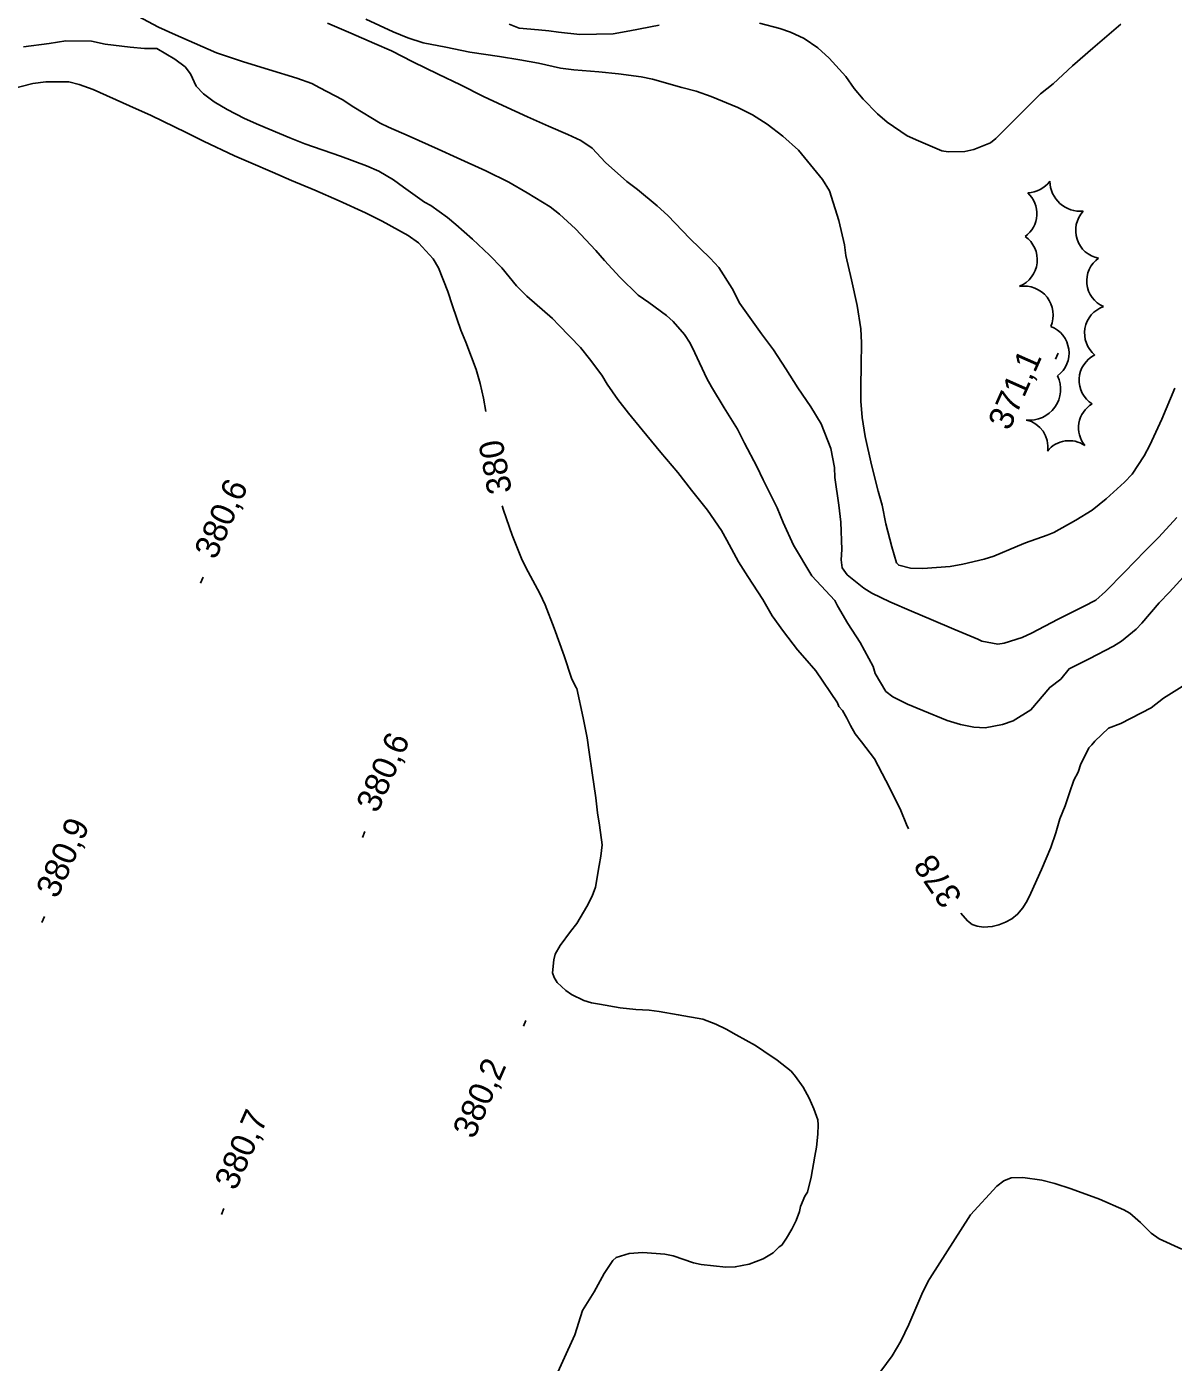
# Model space of a CAD drawing. Extents: x 287698 to 290158, y 5234163 to 5237182.
# Drawn here: x 288633.1 to 288774.6, y 5234742.3 to 5234907 of the extents above; entities that cross this region are included whole.
import ezdxf

# ---------------------------------------------------------------- set-up
doc = ezdxf.new("R2010")
doc.units = 0
for name, color, linetype in [('Niveau 1', 7, 'Continuous'), ('Niveau 2', 7, 'Continuous'), ('Niveau 3', 7, 'Continuous'), ('Niveau 44', 7, 'Continuous')]:
    doc.layers.add(name, color=color, linetype=linetype)

msp = doc.modelspace()

# ---------------------------------------------------------------- linework, layer by layer
at = {"layer": 'Niveau 1'}
for points in [[(288692.65, 5234907.31), (288693.85, 5234906.82), (288696.23, 5234906.62), (288697.52, 5234906.47), (288698.71, 5234906.32), (288701.35, 5234906.04), (288705.45, 5234906.13), (288707.52, 5234906.5), (288711.16, 5234907.19)], [(288723.51, 5234907.43), (288726.04, 5234906.79), (288727.33, 5234906.34), (288729.04, 5234905.53), (288730.71, 5234904.39), (288732.14, 5234903.1), (288734.19, 5234900.85), (288735.19, 5234899.39), (288736.3, 5234898.05), (288738.08, 5234896.27), (288739.28, 5234895.23), (288741.75, 5234893.55), (288743.13, 5234892.91), (288746.02, 5234891.7), (288746.79, 5234891.58), (288748.87, 5234891.61), (288749.97, 5234891.84), (288752.05, 5234892.69), (288752.68, 5234893.2), (288755.36, 5234895.87), (288758.21, 5234898.71), (288759.75, 5234899.97), (288762.16, 5234902.17), (288764.67, 5234904.36), (288768.1, 5234907.31)], [(288630.97, 5234899.24), (288633.85, 5234900.01), (288635.45, 5234900.22), (288638.27, 5234900.2), (288639.55, 5234899.89), (288641.28, 5234899.25), (288645.77, 5234897.26), (288648.44, 5234896.06), (288652.76, 5234893.97), (288654.89, 5234892.88), (288658.74, 5234891.08), (288660.75, 5234890.22), (288663.43, 5234889.04), (288665.78, 5234888.04), (288668.65, 5234886.84), (288671.65, 5234885.54), (288674.89, 5234884.05), (288676.97, 5234883.01), (288680.17, 5234881.26), (288681.44, 5234880.33), (288683.26, 5234878.39), (288683.91, 5234877.25), (288685.06, 5234874.36), (288685.63, 5234872.59), (288686.65, 5234869.57), (288687.27, 5234868.11)], [(288687.27, 5234868.11), (288688.54, 5234864.73), (288689.06, 5234862.99), (288689.45, 5234861.18), (288689.74, 5234859.55)], [(288691.78, 5234847.9), (288691.94, 5234847.37), (288692.99, 5234844.27), (288694.15, 5234841.41), (288694.7, 5234840.29), (288696.43, 5234837.1), (288697.09, 5234835.68), (288698.19, 5234832.84), (288699.4, 5234829.39), (288700.33, 5234826.65), (288700.87, 5234825.53), (288700.98, 5234825.39)], [(288700.98, 5234825.39), (288701.76, 5234821.78), (288702.27, 5234819.29), (288702.5, 5234817.51), (288702.87, 5234814.98), (288703.34, 5234811.9), (288703.55, 5234810.05), (288703.78, 5234808.51), (288704.09, 5234806.1), (288703.94, 5234804.7), (288703.74, 5234803.56), (288703.27, 5234800.88), (288702.89, 5234799.77), (288702.2, 5234798.51), (288700.97, 5234796.39), (288700.21, 5234795.41), (288698.93, 5234793.68), (288698.3, 5234792.62), (288698.13, 5234791.92), (288697.99, 5234790.32), (288698.2, 5234789.73), (288698.54, 5234789.14), (288699.62, 5234788.12), (288700.32, 5234787.63), (288701.86, 5234786.89), (288702.79, 5234786.63), (288703.79, 5234786.45), (288706.31, 5234786.01), (288708.26, 5234785.78), (288709.91, 5234785.7), (288711.13, 5234785.54), (288713.49, 5234785.15), (288716.55, 5234784.61), (288718.14, 5234783.98), (288719.41, 5234783.37), (288720.65, 5234782.67), (288723.02, 5234781.34), (288724.07, 5234780.66), (288725.72, 5234779.54), (288727.45, 5234778.18), (288727.97, 5234777.54), (288728.9, 5234776.22), (288729.67, 5234774.86), (288730.23, 5234773.54), (288730.71, 5234772.2), (288730.78, 5234771.58), (288730.74, 5234770.43), (288730.56, 5234768.82), (288730.36, 5234767.69), (288729.91, 5234765.13), (288729.45, 5234763.26), (288729.1, 5234762.76), (288728.58, 5234761.51), (288728.46, 5234760.86), (288728.03, 5234759.78), (288727.51, 5234758.71), (288726.87, 5234757.57), (288726.27, 5234756.74), (288725.96, 5234756.53)], [(288725.96, 5234756.53), (288725.2, 5234755.78), (288723.97, 5234755.04), (288722.24, 5234754.39), (288720.54, 5234754.04), (288719.36, 5234754), (288716.34, 5234754.32), (288715.37, 5234754.56), (288712.85, 5234755.39), (288711.85, 5234755.61), (288709.11, 5234755.81), (288707.42, 5234755.68), (288705.83, 5234755.19), (288705.41, 5234754.83), (288704.36, 5234753.23), (288703.11, 5234750.96), (288701.69, 5234748.67)], [(288701.69, 5234748.67), (288700.74, 5234745.66), (288697.98, 5234739.61)]]:
    msp.add_lwpolyline(points, dxfattribs=at)
at = {"layer": 'Niveau 2'}
for points in [[(288646.79, 5234908.28), (288649.35, 5234906.96), (288651.44, 5234906.01), (288653.78, 5234904.98), (288656.53, 5234903.79), (288659.85, 5234902.65), (288662.93, 5234901.73), (288666.42, 5234900.66), (288668.29, 5234900), (288669.27, 5234899.44), (288672.01, 5234898.04), (288673.48, 5234897.08), (288676.72, 5234895.12), (288677.75, 5234894.6), (288680.3, 5234893.48), (288683.85, 5234891.91), (288686.23, 5234890.83), (288689.74, 5234889.23), (288692.59, 5234887.81), (288694.85, 5234886.52), (288697.69, 5234884.78), (288698.84, 5234883.89), (288700.82, 5234882.05), (288703.33, 5234879.41), (288704.39, 5234878.18), (288706.28, 5234876.12), (288708.57, 5234873.89), (288709.85, 5234872.98), (288712.04, 5234871.39), (288712.87, 5234870.65), (288714.27, 5234869.02), (288714.98, 5234867.96), (288715.53, 5234866.77), (288717.04, 5234863.62), (288717.62, 5234862.59), (288719.17, 5234859.98), (288720.81, 5234857.36), (288721.67, 5234855.62), (288723.2, 5234852.74), (288723.96, 5234851.12), (288725.7, 5234847.66), (288726.44, 5234845.85), (288727.72, 5234843.06), (288729.98, 5234839.27), (288730.56, 5234838.67), (288732.84, 5234836.22), (288733.16, 5234835.58), (288734.44, 5234833.38), (288735.94, 5234831.06), (288737.54, 5234828.09), (288737.79, 5234827.22), (288739.13, 5234825)], [(288755.92, 5234831.67), (288753.72, 5234830.97), (288752.93, 5234830.86), (288750.95, 5234831.22), (288750.45, 5234831.45), (288747.5, 5234832.71), (288744.69, 5234833.89), (288742.28, 5234834.92), (288739.61, 5234836.06), (288737.39, 5234837.14), (288736.38, 5234837.77), (288734.34, 5234839.4), (288733.74, 5234840.25), (288733.59, 5234841.26), (288733.67, 5234842.52), (288733.58, 5234845.88), (288733.3, 5234848.01), (288732.82, 5234851.42), (288732.79, 5234852.63), (288732.32, 5234854.98), (288731.13, 5234858.04), (288729.85, 5234860.12), (288728.27, 5234862.47), (288726.76, 5234864.8), (288725.24, 5234867.14), (288723.78, 5234869.11), (288721.08, 5234872.87), (288720.16, 5234874.71), (288718.52, 5234877.32), (288717.45, 5234878.46), (288714.91, 5234880.89), (288712.2, 5234883.72), (288710.89, 5234884.89), (288708.46, 5234886.91), (288707.14, 5234887.89), (288704.53, 5234890.24), (288702.86, 5234892.01), (288701.47, 5234892.97), (288699.87, 5234893.7), (288697.5, 5234894.75), (288694.9, 5234895.9), (288691.84, 5234897.28), (288689.47, 5234898.38), (288686.62, 5234899.83), (288683.87, 5234901.16), (288680.74, 5234902.67), (288678.1, 5234904.03), (288676.03, 5234904.94), (288673.07, 5234906.21), (288670.22, 5234907.44)], [(288774.78, 5234862.41), (288773.16, 5234858.6), (288771.71, 5234855.38), (288771.01, 5234854.09), (288769.52, 5234851.83), (288768.55, 5234850.84), (288766.31, 5234848.76), (288764.56, 5234847.36), (288762.58, 5234846.16), (288759.84, 5234844.63), (288759.01, 5234844.31), (288756.33, 5234843.35), (288755.38, 5234842.93), (288752.43, 5234841.69), (288751.23, 5234841.34), (288748.6, 5234840.71), (288747.07, 5234840.44), (288743.68, 5234840.17), (288742.16, 5234840.21), (288740.7, 5234840.57), (288740.45, 5234840.88), (288739.85, 5234842.87), (288739.13, 5234845.69), (288738.66, 5234848.01), (288738.16, 5234849.71), (288737.34, 5234852.98), (288736.58, 5234856.46), (288736.2, 5234858.82), (288736.01, 5234860.82), (288736.04, 5234862.63), (288736.05, 5234865.23), (288736.12, 5234868.02), (288736.02, 5234869.73), (288735.58, 5234872.63), (288734.88, 5234875.76), (288734.18, 5234878.8), (288734, 5234880.11), (288733.31, 5234883.08), (288732.17, 5234886.75), (288731.3, 5234888.15), (288728.32, 5234891.78), (288726.4, 5234893.5), (288724.45, 5234894.97), (288722.64, 5234896.13), (288720.85, 5234897.02), (288717.55, 5234898.4), (288715.71, 5234899.03), (288713.95, 5234899.5), (288710.32, 5234900.53), (288708.9, 5234900.81), (288706.12, 5234901.19), (288703.68, 5234901.42), (288700.61, 5234901.67), (288698.98, 5234901.89), (288696.24, 5234902.5), (288693.94, 5234902.91), (288691.42, 5234903.33), (288687.79, 5234903.86), (288684.8, 5234904.47), (288682.03, 5234905.02), (288680.14, 5234905.64), (288678.32, 5234906.37), (288674.93, 5234907.93)], [(288632.71, 5234904.53), (288635.85, 5234904.91), (288637.93, 5234905.25), (288641.07, 5234905.22), (288642.78, 5234904.83), (288645.85, 5234904.46), (288647.63, 5234904.32), (288649.15, 5234904.31), (288651.37, 5234902.99), (288652.63, 5234902.07), (288653.3, 5234901.17), (288654.02, 5234899.68), (288654.91, 5234898.7), (288656.22, 5234897.75), (288657.81, 5234896.8), (288659.95, 5234895.69), (288661.75, 5234894.9), (288665.56, 5234893.28), (288667.41, 5234892.57), (288671.82, 5234891.03), (288675.04, 5234889.86), (288676.53, 5234889.2), (288678.37, 5234888.11), (288679.58, 5234887.2), (288682.19, 5234885.36), (288682.97, 5234884.93), (288685.03, 5234883.48), (288686.04, 5234882.62), (288688.12, 5234880.8), (288690.22, 5234878.84), (288691.71, 5234877.24), (288693.53, 5234875.06), (288694.81, 5234873.77), (288697.96, 5234871), (288698.76, 5234870.18), (288701.42, 5234867.44), (288702.56, 5234866.05), (288704.06, 5234864.04), (288704.73, 5234862.9), (288706.03, 5234861.03), (288707.37, 5234859.35), (288709.03, 5234857.27), (288711.34, 5234854.48), (288713.43, 5234852.03), (288715.15, 5234849.85), (288717.12, 5234847.36), (288718.85, 5234844.87), (288719.51, 5234843.67), (288720.95, 5234841.02), (288722.07, 5234839.21), (288723.92, 5234836.36), (288725.1, 5234834.33), (288726.48, 5234832.4), (288728.22, 5234830.15), (288729.12, 5234829.14), (288730.48, 5234827.57)], [(288764.92, 5234818.89), (288766.59, 5234820.47), (288768.12, 5234821.08), (288771.85, 5234823.01), (288773.37, 5234824.17), (288776.98, 5234826.44), (288778.57, 5234827.28), (288782.3, 5234828.62), (288785.89, 5234830.2), (288786.93, 5234831.29), (288789.48, 5234834.15), (288790.66, 5234835.63), (288791.7, 5234837.21), (288793.7, 5234840.58), (288794.67, 5234842.57), (288796.39, 5234845.64), (288797.23, 5234846.81), (288799.08, 5234849.73), (288801.01, 5234852.9)], [(288775.02, 5234846.45), (288772.82, 5234844.06), (288771.12, 5234842.36), (288768.57, 5234839.72), (288766.24, 5234837.35), (288765.02, 5234836.29), (288763.52, 5234835.51), (288760.37, 5234833.92), (288757.09, 5234832.19), (288755.92, 5234831.67)], [(288754.84, 5234821.38), (288757.02, 5234822.74), (288759.35, 5234825.51), (288760.69, 5234826.54), (288761.72, 5234827.79), (288764.2, 5234829.02), (288767.19, 5234830.6), (288768.19, 5234831.22), (288770, 5234832.68), (288770.69, 5234833.42), (288772.84, 5234835.95), (288774.12, 5234837.27), (288776.28, 5234839.62)], [(288730.48, 5234827.57), (288733.13, 5234823.63), (288733.33, 5234823.15), (288733.75, 5234822.65), (288734.32, 5234821.73), (288734.74, 5234820.81), (288735.33, 5234819.79), (288736.12, 5234818.82), (288737.72, 5234816.71), (288738.15, 5234815.86), (288739.62, 5234813.08), (288740.96, 5234810.33), (288741.67, 5234808.62), (288741.92, 5234808.08)], [(288739.13, 5234825), (288739.99, 5234824.37), (288741.78, 5234823.43), (288743.66, 5234822.67), (288746.67, 5234821.45), (288748.33, 5234820.94), (288749.98, 5234820.63), (288751.37, 5234820.51), (288753.51, 5234820.92), (288754.84, 5234821.38)], [(288748.38, 5234797.69), (288749.2, 5234796.73), (288749.75, 5234796.29), (288750.4, 5234796.07), (288751.16, 5234795.96), (288752.24, 5234796.01), (288753.07, 5234796.23), (288753.88, 5234796.55), (288754.67, 5234796.98), (288755.37, 5234797.53), (288756.02, 5234798.31), (288756.56, 5234799.21), (288756.99, 5234800.15), (288758.32, 5234803.04), (288759.49, 5234805.76), (288760.09, 5234807.56), (288760.6, 5234809.3), (288761.23, 5234810.92), (288761.76, 5234812.53), (288762.33, 5234814.07), (288762.85, 5234815.08), (288763.18, 5234816.1), (288763.91, 5234817.51), (288764.17, 5234818.05), (288764.52, 5234818.42), (288764.92, 5234818.89)], [(288775.64, 5234756.23), (288772.85, 5234757.52), (288771.84, 5234758.22), (288770.54, 5234759.54), (288769.21, 5234760.66), (288768.48, 5234761.07), (288765.49, 5234762.4), (288762, 5234763.68), (288759.98, 5234764.35), (288758.36, 5234764.75), (288756.02, 5234765.07), (288754.58, 5234765.01), (288753.69, 5234764.64), (288752.81, 5234763.99), (288749.55, 5234760.47), (288744.56, 5234752.63)], [(288744.56, 5234752.63), (288744.32, 5234752.29), (288743.57, 5234750.67), (288741.94, 5234746.93), (288740.97, 5234744.88), (288739.89, 5234743.07), (288738.5, 5234741.19)]]:
    msp.add_lwpolyline(points, dxfattribs=at)
at = {"layer": 'Niveau 3'}
for p, q in [((288760.07, 5234865.99), (288760.39, 5234866.72)), ((288654.55, 5234838.36), (288654.87, 5234839.09)), ((288674.51, 5234807.02), (288674.83, 5234807.75)), ((288634.96, 5234796.51), (288635.28, 5234797.24)), ((288694.38, 5234783.72), (288694.7, 5234784.45)), ((288657.11, 5234760.5), (288657.43, 5234761.23))]:
    msp.add_line(p, q, dxfattribs=at)
at = {"layer": 'Niveau 44'}
for centre, radius, start, end in [((288766.04, 5234881.87), 3.5, 137.1852, 258.9744), ((288756.18, 5234871.44), 3.58, 336.9952, 98.8671), ((288758.2, 5234866.76), 3.52, 306.8084, 68.6884), ((288756.86, 5234862.29), 3.82, 263.8262, 25.5573)]:
    msp.add_arc(centre, radius, start, end, dxfattribs=at)
for centre, major_axis, ratio, start_param, end_param in [((288756.57, 5234889.93), (1.61, -3.02), 0.99933, 5.810375, 6.748003), ((288763.1, 5234887.97), (-3.59, -1.03), 0.999967, 6.009589, 7.674449), ((288754.33, 5234883.95), (-0.4, 3.41), 0.999862, 3.634487, 5.432993), ((288754.26, 5234878.25), (3.52, -0.39), 0.999979, 5.21947, 7.34972), ((288767.33, 5234875.62), (-3.43, -0.07), 0.999382, 5.300241, 7.42352), ((288767.1, 5234869.2), (-3.41, 0.6), 0.999978, 5.21911, 7.34816), ((288766.42, 5234863.4), (1.59, -3.07), 0.999995, 3.114588, 5.244949), ((288766.33, 5234857.52), (0.15, -3.43), 0.999862, 3.633696, 5.356119), ((288755.7, 5234855.15), (-0.92, 3.3), 0.999862, 4.299062, 5.790412), ((288761.74, 5234852.51), (-3.43, -0.2), 0.999985, 4.054343, 5.547541)]:
    msp.add_ellipse(centre, major_axis=major_axis, ratio=ratio, start_param=start_param, end_param=end_param, dxfattribs=at)

# ---------------------------------------------------------------- texts
at = {"layer": 'Niveau 1'}
msp.add_text('380', height=3, rotation=100.4962, dxfattribs=at).set_placement((288692.99, 5234849.65))
at = {"layer": 'Niveau 2'}
msp.add_text('378', height=3, rotation=124.5491, dxfattribs=at).set_placement((288748.64, 5234799.7))
at = {"layer": 'Niveau 3'}
for s, p in [('371,1', (288754.35, 5234857.07)), ('380,6', (288656.4, 5234841.15)), ('380,6', (288676.37, 5234809.89)), ('380,9', (288636.86, 5234799.36)), ('380,2', (288688.28, 5234769.7)), ('380,7', (288658.89, 5234763.34))]:
    msp.add_text(s, height=3, rotation=66.1217, dxfattribs=at).set_placement(p)

doc.saveas('drawing.dxf')
